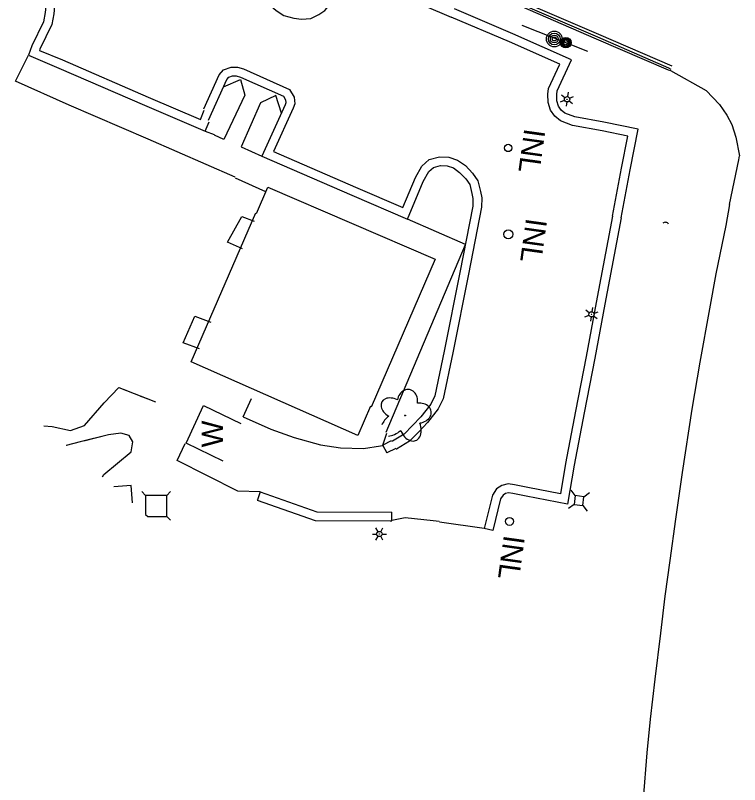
# Model space of a CAD drawing. Extents: x 588843 to 2552415, y 180129 to 269402.
# Drawn here: x 593027.1 to 593232.6, y 185179.7 to 185398.1 of the extents above; entities that cross this region are included whole.
import ezdxf

# ---------------------------------------------------------------- set-up
doc = ezdxf.new("R2010")
doc.units = 0
for name, color, linetype in [('Default', 7, 'Continuous'), ('E_BLD', 7, 'Continuous'), ('E_DRN', 7, 'Continuous'), ('E_DRN_Text', 7, 'Continuous'), ('E_DWY', 7, 'Continuous'), ('E_LAND_Vegetation', 7, 'Continuous'), ('E_LTG', 7, 'Continuous'), ('E_MISCPROP', 7, 'Continuous'), ('E_PATH_Sidewalk', 7, 'Continuous'), ('E_RDWY', 7, 'Continuous'), ('E_RDWY_C_and_G', 7, 'Continuous'), ('E_SGN', 7, 'Continuous'), ('E_UTL_AG_Bold', 7, 'Continuous'), ('E_UTL_MH', 7, 'Continuous'), ('Level 15', 7, 'Continuous'), ('Level 17', 7, 'Continuous'), ('Level 19', 7, 'Continuous'), ('Level 21', 7, 'Continuous')]:
    doc.layers.add(name, color=color, linetype=linetype)

# ---------------------------------------------------------------- blocks, each defined once
blk = doc.blocks.new('INLT_19')
at = {"layer": 'E_DRN_Text'}
blk.add_text('INL', height=12, dxfattribs=at).set_placement((-11.03, -6))
blk = doc.blocks.new('LPOL')
at = {"layer": 'Default'}
for p, q in [((-4, 0), (-1.5, 0)), ((-0.75, 1.3), (-2, 3.46)), ((0.75, 1.3), (2, 3.46)), ((1.5, 0), (4, 0)), ((-2, -3.46), (-0.75, -1.3)), ((2, -3.46), (0.75, -1.3))]:
    blk.add_line(p, q, dxfattribs=at)
for radius in [1.5, 1.5, 1.5, 0.125]:
    blk.add_circle((0, 0), radius, dxfattribs=at)
blk = doc.blocks.new('CULV2')
at = {"layer": 'E_DRN'}
blk.add_arc((19.7, 14.8), 24.6, 216.8699, 323.1301, dxfattribs=at)
blk = doc.blocks.new('PED')
at = {"layer": 'Default'}
for p, q in [((-2.5, 2.5), (-5.33, 5.33)), ((2.5, 2.5), (5.33, 5.33)), ((-2.5, -2.5), (-5.33, -5.33)), ((2.5, -2.5), (5.33, -5.33))]:
    blk.add_line(p, q, dxfattribs=at)
blk.add_lwpolyline([(-2.5, -2.5), (2.5, -2.5), (2.5, 2.5), (-2.5, 2.5)], close=True, dxfattribs=at)
blk = doc.blocks.new('MHO')
at = {"layer": 'Default'}
for centre, radius in [((0.08, -0.12), 3), ((0.08, -0.12), 2.43), ((0.07, -0.15), 1.94), ((0.02, -0.16), 1.21)]:
    blk.add_circle(centre, radius, dxfattribs=at)
blk = doc.blocks.new('POLE')
at = {"layer": 'Default'}
for radius in [4.46, 3.35, 2.23, 1.12]:
    blk.add_circle((0, 0), radius, dxfattribs=at)

msp = doc.modelspace()

# ---------------------------------------------------------------- linework, layer by layer
at = {"layer": 'E_BLD'}
for points in [[(593095.49, 185341.88), (593098.72, 185349.36), (593146.21, 185328.9), (593128.09, 185286.85)], [(593127.9, 185287.18), (593124.28, 185278.83), (593077.01, 185299.76), (593095.36, 185342.09)]]:
    msp.add_lwpolyline(points, dxfattribs=at)
at = {"layer": 'E_DRN'}
for centre, radius in [((593166.92, 185360.47), 1.04), ((593166.98, 185335.96), 1.26), ((593167.31, 185254.46), 1.13)]:
    msp.add_circle(centre, radius, dxfattribs=at)
at = {"layer": 'E_DWY'}
for points in [[(593121.84, 185424.79), (593118.51, 185425.14), (593115.75, 185424.92), (593112.36, 185424.02), (593109.2, 185422.54), (593106.35, 185420.72), (593103.94, 185418.8), (593101.27, 185415.74), (593099.58, 185413.32), (593097.81, 185408.85), (593097.12, 185406.02), (593097.38, 185403.59), (593098.77, 185401.6), (593101.1, 185399.54), (593103.31, 185398.04), (593106.11, 185397.35), (593108.25, 185397.08), (593110.92, 185397.23), (593113.25, 185398.32), (593114.91, 185399.49), (593115.99, 185400.77), (593120.33, 185410.63), (593135.91, 185404.02), (593150.72, 185397.64)], [(593198.99, 185340.64), (593201.57, 185354.25), (593203.86, 185365.78), (593194.1, 185367.81), (593185.89, 185369.29), (593183.05, 185370.36), (593182, 185371.22), (593181.21, 185372.3), (593180.74, 185373.81), (593180.72, 185375.61), (593180.82, 185376.67), (593184.88, 185385.51), (593168.3, 185392.86), (593151.7, 185399.94)], [(593196.53, 185341.11), (593199.12, 185354.73), (593200.93, 185363.84), (593193.62, 185365.35), (593185.22, 185366.87), (593181.78, 185368.17), (593180.17, 185369.49), (593178.95, 185371.16), (593178.24, 185373.41), (593178.22, 185375.71), (593178.37, 185377.32), (593181.55, 185384.25), (593167.3, 185390.57), (593150.72, 185397.64)], [(593080.55, 185371.54), (593084.94, 185381.24), (593086.19, 185382.67), (593088.3, 185383.45), (593090.1, 185383.43), (593091.86, 185382.89), (593104.89, 185377.1), (593106.22, 185374.92), (593106.38, 185372.96), (593105.94, 185371.76), (593100.34, 185359.44), (593123.59, 185349.37), (593137.01, 185343.58), (593140.6, 185352.04), (593142.46, 185355.35), (593144.48, 185357.18), (593147.43, 185358), (593150.07, 185357.85), (593152.58, 185357.05), (593154.8, 185355.45), (593156.83, 185353.33), (593158.34, 185351.17), (593159.07, 185348.11), (593159.43, 185346.33), (593159.36, 185343.64), (593155.72, 185324.67), (593151.24, 185302.27), (593148.53, 185289.28), (593147.11, 185286.41), (593144.01, 185282.51), (593141.55, 185279.91), (593138.96, 185277.26), (593135.21, 185275), (593135.13, 185274.97)], [(593081.85, 185368.36), (593087.06, 185379.87), (593087.65, 185380.54), (593088.73, 185380.95), (593089.71, 185380.93), (593090.99, 185380.54), (593103.16, 185375.13), (593103.78, 185374.12), (593103.84, 185373.31), (593103.62, 185372.71), (593097.02, 185358.16), (593122.6, 185347.07), (593138.32, 185340.29), (593142.85, 185350.93), (593144.44, 185353.77), (593145.72, 185354.93), (593147.7, 185355.48), (593149.61, 185355.37), (593151.44, 185354.79), (593153.15, 185353.55), (593154.89, 185351.74), (593156.02, 185350.12), (593156.63, 185347.57), (593156.92, 185346.12), (593156.86, 185343.91), (593153.26, 185325.15), (593148.79, 185302.77), (593146.15, 185290.1), (593144.99, 185287.76), (593142.12, 185284.15), (593139.74, 185281.64), (593137.4, 185279.24), (593134.08, 185277.24), (593133.84, 185277.14)], [(593196.53, 185341.11), (593191.92, 185316.58), (593189.09, 185301.27), (593186.06, 185285.78), (593183.25, 185270.91), (593181.77, 185262.32), (593172.47, 185264.08), (593168.69, 185264.8), (593166.9, 185265.09), (593165.18, 185264.67), (593163.67, 185263.7), (593162.47, 185261.89), (593160.15, 185252.41)], [(593198.99, 185340.64), (593194.38, 185316.12), (593191.54, 185300.8), (593188.52, 185285.31), (593185.71, 185270.46), (593183.81, 185259.39), (593172, 185261.62), (593168.26, 185262.34), (593167, 185262.54), (593166.18, 185262.34), (593165.47, 185261.88), (593164.79, 185260.87), (593162.58, 185251.82)], [(593135.21, 185275), (593135.13, 185274.97)], [(593162.58, 185251.82), (593160.15, 185252.41), (593147.41, 185254.25)]]:
    msp.add_lwpolyline(points, dxfattribs=at)
at = {"layer": 'E_LAND_Vegetation'}
msp.add_circle((593137.68, 185284.53), 0.128, dxfattribs=at)
for centre, major_axis, ratio, start_param, end_param in [((593138.33, 185288.46), (-0.56, -3.41), 0.832022, 1.570796, 4.712389), ((593134.26, 185286.64), (3.19, -1.72), 0.716896, 1.570796, 4.712389), ((593141.53, 185285.19), (-3.58, -0.46), 0.782863, 1.570796, 4.712389), ((593134.75, 185282.31), (3.66, 3.03), 0.560249, 1.570796, 2.290398), ((593139.16, 185281.33), (-1.52, 3.94), 0.691916, 1.570796, 4.712389), ((593134.75, 185282.31), (3.66, 3.03), 0.560249, 3.815979, 4.712389)]:
    msp.add_ellipse(centre, major_axis=major_axis, ratio=ratio, start_param=start_param, end_param=end_param, dxfattribs=at)
at = {"layer": 'E_LTG'}
for p, q in [((593128.4, 185250.87), (593129.65, 185250.87)), ((593130.03, 185251.52), (593129.4, 185252.6)), ((593130.78, 185251.52), (593131.4, 185252.6)), ((593131.15, 185250.87), (593132.4, 185250.87)), ((593129.4, 185249.14), (593130.03, 185250.22)), ((593131.4, 185249.14), (593130.78, 185250.22))]:
    msp.add_line(p, q, dxfattribs=at)
for radius in [0.75, 0.75, 0.75, 0.0625]:
    msp.add_circle((593130.4, 185250.87), radius, dxfattribs=at)
at = {"layer": 'E_PATH_Sidewalk'}
for points in [[(593086.15, 185377.85), (593091.01, 185379.95), (593092.17, 185375.5), (593086.25, 185362.9), (593083.58, 185364.12)], [(593102.57, 185370.39), (593100.98, 185375.41), (593096.65, 185373.33), (593091.21, 185360.77), (593097.02, 185358.16)], [(593098.12, 185347.99), (593089.57, 185351.86)], [(593132.28, 185279.78), (593154.79, 185333.09), (593138.32, 185340.29)]]:
    msp.add_lwpolyline(points, dxfattribs=at)
at = {"layer": 'E_RDWY'}
for points in [[(593213.03, 185382.42), (593223.1, 185376.74), (593226.86, 185372.78), (593229.03, 185369.82), (593230.4, 185367.11), (593231.53, 185363.51), (593232.61, 185358.23)], [(593229.75, 185344.39), (593232.36, 185357.06), (593232.61, 185358.23)], [(593229.75, 185344.39), (593228.74, 185338.48), (593225.9, 185324.71), (593224.11, 185314.81), (593221.31, 185299.66), (593219.1, 185286.27), (593216.35, 185268.31), (593214.44, 185255.05), (593212.81, 185243.32), (593211.42, 185233.23), (593210.18, 185222.75), (593208.56, 185209.67), (593207.25, 185198.27), (593206.31, 185188.73), (593205.22, 185175.67), (593204.19, 185161.83), (593203.37, 185148.48), (593202.75, 185137.01), (593202.17, 185127.15), (593201.68, 185113.66), (593201.21, 185098.92), (593200.87, 185085.43), (593200.59, 185062.46), (593200.61, 185054.59)]]:
    msp.add_lwpolyline(points, dxfattribs=at)
at = {"layer": 'E_RDWY_C_and_G'}
for points in [[(593168.17, 185401.78), (593191.88, 185391.42), (593212.35, 185382.7), (593213.03, 185382.42)], [(593168.46, 185402.26), (593192.28, 185392.02), (593212.46, 185383.24), (593213.1, 185382.87)], [(593168.75, 185403.12), (593192.57, 185392.77), (593213.37, 185383.8)]]:
    msp.add_lwpolyline(points, dxfattribs=at)
at = {"layer": 'E_SGN'}
msp.add_lwpolyline([(593189.51, 185387.9), (593170.9, 185395.23)], dxfattribs=at)
at = {"layer": 'Level 15'}
msp.add_lwpolyline([(593086.03, 185271.52), (593075.54, 185276.65), (593080.43, 185287.37), (593091.04, 185282.22)], dxfattribs=at)
at = {"layer": 'Level 17'}
for points in [[(593029.12, 185409.4), (593028.37, 185407.13), (593028.34, 185407.03), (593031.42, 185406.01), (593033.92, 185404.48), (593035.41, 185402.65), (593035.71, 185400.65), (593035.53, 185398.92), (593035.07, 185396.31), (593031.75, 185389.44), (593030.8, 185386.79)], [(593029.12, 185409.4), (593032.48, 185408.29), (593035.58, 185406.39), (593037.79, 185403.71), (593038.23, 185400.71), (593038.01, 185398.57), (593037.47, 185395.54), (593034.06, 185388.48), (593033.95, 185388.18), (593040.42, 185385.46), (593064.74, 185374.93), (593079.59, 185368.56), (593080.71, 185371.16)], [(593089.44, 185352.14), (593064.81, 185363), (593042.31, 185372.66), (593027.1, 185379.48), (593030.8, 185386.79)], [(593030.8, 185386.79), (593039.44, 185383.16), (593063.75, 185372.63), (593080.91, 185365.27)], [(593080.91, 185365.27), (593082.04, 185367.91)], [(593080.91, 185365.27), (593083.53, 185364.26)], [(593091.5, 185331.81), (593087.25, 185333.71), (593091.39, 185340.98), (593094.88, 185339.66)], [(593079.3, 185303.46), (593074.73, 185305.16), (593077.97, 185312.74), (593082.56, 185311.03)], [(593091.7, 185284.13), (593094.12, 185289.39)], [(593091.7, 185284.13), (593099.56, 185280.64), (593106.2, 185278.24), (593113.66, 185276.21), (593119.39, 185275.3), (593125.92, 185275.14), (593130.7, 185275.86), (593131.32, 185276)], [(593131.35, 185276.11), (593132.47, 185279.46)], [(593133.74, 185277.31), (593131.35, 185276.11)], [(593096.56, 185262.88), (593090.25, 185263.05), (593072.99, 185271.73), (593075.32, 185276.55)], [(593131.32, 185276), (593131.4, 185276.02)], [(593131.35, 185276.11), (593131.4, 185276.02)], [(593131.4, 185276.02), (593132.48, 185273.87)], [(593135.09, 185275.19), (593132.48, 185273.87)], [(593060.29, 185259.69), (593059.94, 185264.6), (593055.05, 185264.25)], [(593055.05, 185264.25), (593055.05, 185264.25)], [(593096.56, 185262.88), (593095.76, 185260.62), (593095.72, 185260.52), (593112.2, 185254.67), (593133.46, 185254.59)], [(593096.56, 185262.88), (593112.64, 185257.16), (593133.94, 185257.09)], [(593133.93, 185254.69), (593133.94, 185257.09)], [(593147.31, 185254.41), (593145.65, 185254.61), (593137.73, 185255.48), (593133.93, 185254.69)], [(593133.46, 185254.59), (593133.93, 185254.59), (593133.93, 185254.69)]]:
    msp.add_lwpolyline(points, dxfattribs=at)
at = {"layer": 'Level 19'}
for points in [[(593035.21, 185281.55), (593037.55, 185281.4), (593042.75, 185280.27), (593046.68, 185281.72), (593052.26, 185288.1), (593056.43, 185292.43), (593066.82, 185288.42)], [(593035.21, 185281.55), (593037.55, 185281.4), (593042.75, 185280.27), (593046.68, 185281.72), (593052.26, 185288.1), (593056.43, 185292.43), (593058.91, 185291.48)], [(593062.64, 185290.03), (593064.5, 185289.31)], [(593035.2, 185281.55), (593035.21, 185281.55)], [(593051.78, 185267.09), (593052.15, 185267.75), (593059.95, 185274.18), (593060.38, 185277.01), (593059.37, 185278.84), (593056.99, 185279.48), (593053.51, 185278.99), (593045.5, 185277.02), (593041.5, 185276.04)], [(593051.78, 185267.09), (593052.15, 185267.75), (593059.95, 185274.18), (593060.38, 185277.01), (593059.37, 185278.84), (593056.99, 185279.48), (593053.51, 185278.99), (593046.51, 185277.27)], [(593042.62, 185276.32), (593041.5, 185276.04)]]:
    msp.add_lwpolyline(points, dxfattribs=at)
at = {"layer": 'Level 21'}
for p, q in [((593064.04, 185261.84), (593062.98, 185262.9)), ((593064.04, 185261.84), (593064.04, 185256.42)), ((593070.04, 185261.84), (593064.04, 185261.84)), ((593070.04, 185261.84), (593071.1, 185262.9)), ((593070.04, 185255.84), (593070.04, 185261.84)), ((593064.04, 185256.42), (593064.71, 185255.84)), ((593064.71, 185255.84), (593070.04, 185255.84)), ((593071.1, 185254.78), (593070.04, 185255.84))]:
    msp.add_line(p, q, dxfattribs=at)

# ---------------------------------------------------------------- block references
at = {"layer": 'E_DRN', "xscale": 0.04148756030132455, "yscale": 0.041487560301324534, "rotation": 171.25151395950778}
msp.add_blockref('CULV2', (593212.43, 185338.83), dxfattribs=at)
at = {"layer": 'E_DRN_Text', "xscale": 0.49999999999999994, "yscale": 0.49999999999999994, "rotation": -97.93561972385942}
for p in [(593173.76, 185360.31), (593174.26, 185334.86), (593167.96, 185244.87)]:
    msp.add_blockref('INLT_19', p, dxfattribs=at)
at = {"layer": 'E_LTG', "xscale": 0.49999999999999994, "yscale": 0.49999999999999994, "rotation": -97.93561972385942}
for p in [(593183.64, 185374.3), (593190.58, 185313.24)]:
    msp.add_blockref('LPOL', p, dxfattribs=at)
at = {"layer": 'E_MISCPROP', "xscale": 0.4999999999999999, "yscale": 0.4999999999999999, "rotation": -23.35379701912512}
msp.add_blockref('POLE', (593180.02, 185391.41), dxfattribs=at)
at = {"layer": 'E_UTL_AG_Bold', "xscale": 0.49999999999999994, "yscale": 0.49999999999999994, "rotation": -97.93561972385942}
msp.add_blockref('PED', (593187.04, 185260.35), dxfattribs=at)
at = {"layer": 'E_UTL_MH', "xscale": 0.4999999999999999, "yscale": 0.4999999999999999, "rotation": -23.35379701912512}
msp.add_blockref('MHO', (593183.29, 185390.45), dxfattribs=at)

# ---------------------------------------------------------------- texts
at = {"layer": 'Level 15'}
msp.add_text('W', height=6, rotation=90, dxfattribs=at).set_placement((593085.98, 185275.48))

doc.saveas('drawing.dxf')
